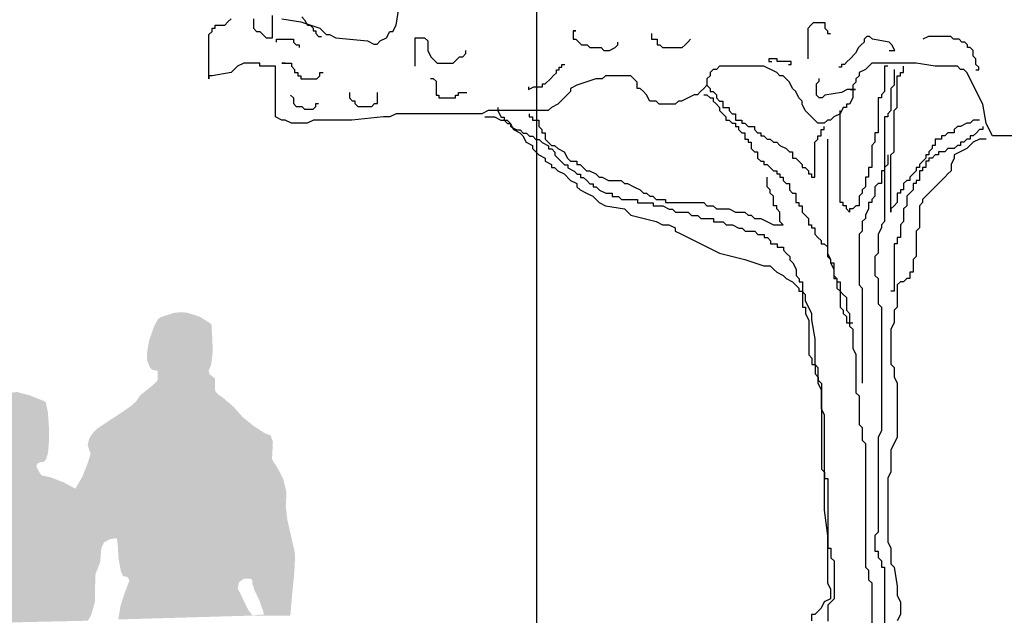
# Model space of a CAD drawing. Extents: x 1616800 to 1632437, y 2248456 to 2251974.
# Tile 330 of 399: x 1619123.38 to 1619126.16, y 2251207.85 to 2251209.54. Entities that reach past the tile are written whole.
import ezdxf

# ---------------------------------------------------------------- set-up
doc = ezdxf.new("R2010")
doc.units = 0
doc.header["$LTSCALE"] = 2
doc.header["$PDMODE"] = 3
doc.header["$PDSIZE"] = 0.2
doc.layers.get('0').update_dxf_attribs({"linetype": 'CONTINUOUS'})
doc.layers.get('Defpoints').update_dxf_attribs({"linetype": 'CONTINUOUS'})
doc.layers.add('0000-PAP-PROFIL EN TRAVERS DE PRINCIPE', color=7, linetype='CONTINUOUS')
doc.layers.add('00profil', color=7, linetype='CONTINUOUS')
doc.styles.add('Arial', font='ARIALN.TTF')
doc.styles.get("Standard").update_dxf_attribs({"font": 'arial.ttf'})
doc.dimstyles.get("Standard").update_dxf_attribs({"dimtxt": 0.18, "dimasz": 0.18, "dimexe": 0.18, "dimexo": 0.0625, "dimgap": 0.09, "dimtad": 0, "dimtih": 1, "dimtoh": 1, "dimdec": 4, "dimzin": 0, "dimdsep": 46, "dimtxsty": 'Standard', "dimcen": 0.09, "dimadec": 0, "dimazin": 0, "dimtfac": 1, "dimtdec": 4, "dimtofl": 0, "dimtmove": 0, "dimatfit": 3, "dimfxl": 1, "dimtolj": 1, "dimtzin": 0, "dimarcsym": 0})

# ---------------------------------------------------------------- blocks, each defined once
blk = doc.blocks.new('PERSO KOPLE')
at = {"color": 8, "linetype": 'Continuous'}
for points in [[(1615842.9468, 3194242.9656), (1615842.8279, 3194242.9593), (1615842.979, 3194242.9451)], [(1615842.8355, 3194242.9647), (1615842.8279, 3194242.9593), (1615842.9468, 3194242.9656)], [(1615842.8721, 3194242.9767), (1615842.8355, 3194242.9647), (1615842.9468, 3194242.9656)], [(1615842.8912, 3194242.9788), (1615842.8721, 3194242.9767), (1615842.9104, 3194242.9775)], [(1615842.9104, 3194242.9775), (1615842.8721, 3194242.9767), (1615842.9468, 3194242.9656)], [(1615842.8231, 3194242.9508), (1615842.8147, 3194242.9335), (1615842.979, 3194242.9451)], [(1615842.979, 3194242.9451), (1615842.8147, 3194242.9335), (1615842.9813, 3194242.9066)], [(1615842.8279, 3194242.9593), (1615842.8231, 3194242.9508), (1615842.979, 3194242.9451)], [(1615842.8147, 3194242.9335), (1615842.8023, 3194242.8972), (1615842.9813, 3194242.9066)], [(1615842.8023, 3194242.8972), (1615842.7963, 3194242.8593), (1615842.9827, 3194242.8682)], [(1615842.9813, 3194242.9066), (1615842.8023, 3194242.8972), (1615842.9827, 3194242.8682)], [(1615842.9827, 3194242.8682), (1615842.7963, 3194242.8593), (1615842.9783, 3194242.8301)], [(1615842.7963, 3194242.8593), (1615842.7976, 3194242.8401), (1615842.9783, 3194242.8301)], [(1615842.7976, 3194242.8401), (1615842.8052, 3194242.8227), (1615842.9783, 3194242.8301)], [(1615842.9783, 3194242.8301), (1615842.8052, 3194242.8227), (1615842.9708, 3194242.8124)], [(1615842.8052, 3194242.8227), (1615842.8121, 3194242.816), (1615842.9708, 3194242.8124)], [(1615842.8121, 3194242.816), (1615842.8225, 3194242.8139), (1615842.9708, 3194242.8124)], [(1615842.8225, 3194242.8139), (1615842.8267, 3194242.8126), (1615842.9708, 3194242.8124)], [(1615842.8267, 3194242.8126), (1615842.8269, 3194242.808), (1615842.9708, 3194242.8124)], [(1615842.9708, 3194242.8124), (1615842.8269, 3194242.808), (1615842.974, 3194242.8036)], [(1615842.8269, 3194242.808), (1615842.8271, 3194242.7983), (1615842.974, 3194242.8036)], [(1615842.974, 3194242.8036), (1615842.8271, 3194242.7983), (1615842.9812, 3194242.7973)], [(1615842.8271, 3194242.7983), (1615842.8273, 3194242.7887), (1615842.9812, 3194242.7973)], [(1615842.9812, 3194242.7973), (1615842.8273, 3194242.7887), (1615842.989, 3194242.7917)], [(1615842.8078, 3194242.7681), (1615842.7778, 3194242.7441), (1615842.9886, 3194242.7631)], [(1615842.9892, 3194242.7823), (1615842.8078, 3194242.7681), (1615842.9886, 3194242.7631)], [(1615842.8223, 3194242.7806), (1615842.8078, 3194242.7681), (1615842.9892, 3194242.7823)], [(1615842.8273, 3194242.7887), (1615842.8223, 3194242.7806), (1615842.9892, 3194242.7823)], [(1615842.989, 3194242.7917), (1615842.8273, 3194242.7887), (1615842.9892, 3194242.7823)], [(1615842.3571, 3194242.741), (1615842.3532, 3194242.7383), (1615842.5023, 3194242.7287)], [(1615842.3581, 3194242.7456), (1615842.3571, 3194242.741), (1615842.4667, 3194242.7429)], [(1615842.4667, 3194242.7429), (1615842.3571, 3194242.741), (1615842.5023, 3194242.7287)], [(1615842.4296, 3194242.753), (1615842.3581, 3194242.7456), (1615842.4667, 3194242.7429)], [(1615842.9972, 3194242.7468), (1615842.7672, 3194242.7281), (1615843.0126, 3194242.7359)], [(1615842.7778, 3194242.7441), (1615842.7672, 3194242.7281), (1615842.9972, 3194242.7468)], [(1615842.9886, 3194242.7631), (1615842.7778, 3194242.7441), (1615842.9908, 3194242.7538)], [(1615842.9908, 3194242.7538), (1615842.7778, 3194242.7441), (1615842.9972, 3194242.7468)], [(1615842.5124, 3194242.7147), (1615842.3366, 3194242.6763), (1615842.5164, 3194242.6959)], [(1615842.3381, 3194242.7146), (1615842.3366, 3194242.6763), (1615842.5124, 3194242.7147)], [(1615842.346, 3194242.7319), (1615842.3381, 3194242.7146), (1615842.5023, 3194242.7287)], [(1615842.5023, 3194242.7287), (1615842.3381, 3194242.7146), (1615842.5111, 3194242.724)], [(1615842.5111, 3194242.724), (1615842.3381, 3194242.7146), (1615842.5124, 3194242.7147)], [(1615842.3532, 3194242.7383), (1615842.346, 3194242.7319), (1615842.5023, 3194242.7287)], [(1615842.7535, 3194242.7147), (1615842.7218, 3194242.693), (1615843.0418, 3194242.7109)], [(1615842.7672, 3194242.7281), (1615842.7535, 3194242.7147), (1615843.0418, 3194242.7109)], [(1615843.0126, 3194242.7359), (1615842.7672, 3194242.7281), (1615843.0418, 3194242.7109)], [(1615842.5164, 3194242.6959), (1615842.3366, 3194242.6763), (1615842.5192, 3194242.6577)], [(1615842.7218, 3194242.693), (1615842.6576, 3194242.6507), (1615843.0672, 3194242.6822)], [(1615843.0418, 3194242.7109), (1615842.7218, 3194242.693), (1615843.0672, 3194242.6822)], [(1615842.3366, 3194242.6763), (1615842.343, 3194242.6385), (1615842.5192, 3194242.6577)], [(1615842.5192, 3194242.6577), (1615842.343, 3194242.6385), (1615842.5199, 3194242.6193)], [(1615843.0967, 3194242.6581), (1615842.6439, 3194242.6373), (1615843.1288, 3194242.637)], [(1615842.6576, 3194242.6507), (1615842.6439, 3194242.6373), (1615843.0967, 3194242.6581)], [(1615843.0672, 3194242.6822), (1615842.6576, 3194242.6507), (1615843.0967, 3194242.6581)], [(1615842.343, 3194242.6385), (1615842.3447, 3194242.6284), (1615842.5199, 3194242.6193)], [(1615842.3447, 3194242.6284), (1615842.3471, 3194242.6254), (1615842.5199, 3194242.6193)], [(1615843.1464, 3194242.6301), (1615842.6289, 3194242.6027), (1615843.1527, 3194242.6123)], [(1615842.6333, 3194242.6213), (1615842.6289, 3194242.6027), (1615843.1464, 3194242.6301)], [(1615842.6439, 3194242.6373), (1615842.6333, 3194242.6213), (1615843.1288, 3194242.637)], [(1615843.1288, 3194242.637), (1615842.6333, 3194242.6213), (1615843.1464, 3194242.6301)], [(1615842.3471, 3194242.6254), (1615842.3521, 3194242.6248), (1615842.5199, 3194242.6193)], [(1615842.3521, 3194242.6248), (1615842.3585, 3194242.618), (1615842.5199, 3194242.6193)], [(1615842.3585, 3194242.618), (1615842.3608, 3194242.6086), (1615842.5199, 3194242.6193)], [(1615842.5199, 3194242.6193), (1615842.3608, 3194242.6086), (1615842.5169, 3194242.581)], [(1615842.3608, 3194242.6086), (1615842.363, 3194242.5896), (1615842.5169, 3194242.581)], [(1615843.1527, 3194242.6123), (1615842.6289, 3194242.6027), (1615843.1509, 3194242.574)], [(1615842.6289, 3194242.6027), (1615842.6349, 3194242.5845), (1615843.1509, 3194242.574)], [(1615842.363, 3194242.5896), (1615842.3701, 3194242.5724), (1615842.5169, 3194242.581)], [(1615842.5169, 3194242.581), (1615842.3701, 3194242.5724), (1615842.5113, 3194242.5626)], [(1615843.1509, 3194242.574), (1615842.6278, 3194242.5482), (1615843.1501, 3194242.5644)], [(1615842.634, 3194242.5664), (1615842.6278, 3194242.5482), (1615843.1509, 3194242.574)], [(1615842.6364, 3194242.5757), (1615842.634, 3194242.5664), (1615843.1509, 3194242.574)], [(1615842.6349, 3194242.5845), (1615842.6374, 3194242.5805), (1615843.1509, 3194242.574)], [(1615842.6374, 3194242.5805), (1615842.6364, 3194242.5757), (1615843.1509, 3194242.574)], [(1615842.3701, 3194242.5724), (1615842.3446, 3194242.5437), (1615842.5113, 3194242.5626)], [(1615842.5113, 3194242.5626), (1615842.3446, 3194242.5437), (1615842.505, 3194242.5555)], [(1615842.505, 3194242.5555), (1615842.3446, 3194242.5437), (1615842.4955, 3194242.5545)], [(1615842.4955, 3194242.5545), (1615842.3446, 3194242.5437), (1615842.4866, 3194242.5509)], [(1615842.4866, 3194242.5509), (1615842.3446, 3194242.5437), (1615842.484, 3194242.5422)], [(1615843.154, 3194242.5559), (1615842.6134, 3194242.5126), (1615843.165, 3194242.5401)], [(1615842.6278, 3194242.5482), (1615842.6134, 3194242.5126), (1615843.154, 3194242.5559)], [(1615843.1501, 3194242.5644), (1615842.6278, 3194242.5482), (1615843.154, 3194242.5559)], [(1615842.4984, 3194242.5173), (1615842.2404, 3194242.5072), (1615842.5073, 3194242.5154)], [(1615842.2478, 3194242.5133), (1615842.2404, 3194242.5072), (1615842.4984, 3194242.5173)], [(1615842.2564, 3194242.517), (1615842.2478, 3194242.5133), (1615842.4984, 3194242.5173)], [(1615842.4929, 3194242.5253), (1615842.2564, 3194242.517), (1615842.4984, 3194242.5173)], [(1615842.2746, 3194242.5233), (1615842.2564, 3194242.517), (1615842.4929, 3194242.5253)], [(1615842.2926, 3194242.5279), (1615842.2746, 3194242.5233), (1615842.4929, 3194242.5253)], [(1615842.3118, 3194242.5282), (1615842.2926, 3194242.5279), (1615842.4929, 3194242.5253)], [(1615842.3214, 3194242.5284), (1615842.3118, 3194242.5282), (1615842.4929, 3194242.5253)], [(1615842.33, 3194242.5312), (1615842.3214, 3194242.5284), (1615842.4929, 3194242.5253)], [(1615842.3446, 3194242.5437), (1615842.33, 3194242.5312), (1615842.484, 3194242.5422)], [(1615842.484, 3194242.5422), (1615842.33, 3194242.5312), (1615842.4929, 3194242.5253)], [(1615843.165, 3194242.5401), (1615842.6134, 3194242.5126), (1615843.1823, 3194242.5059)], [(1615842.5618, 3194242.4971), (1615842.2229, 3194242.4734), (1615842.5944, 3194242.4794)], [(1615842.2295, 3194242.4914), (1615842.2229, 3194242.4734), (1615842.5618, 3194242.4971)], [(1615842.526, 3194242.5111), (1615842.2295, 3194242.4914), (1615842.5618, 3194242.4971)], [(1615842.2404, 3194242.5072), (1615842.2295, 3194242.4914), (1615842.526, 3194242.5111)], [(1615842.5073, 3194242.5154), (1615842.2404, 3194242.5072), (1615842.526, 3194242.5111)], [(1615842.6134, 3194242.5126), (1615842.5944, 3194242.4794), (1615843.1823, 3194242.5059)], [(1615843.1823, 3194242.5059), (1615842.5944, 3194242.4794), (1615843.1913, 3194242.4686)], [(1615842.5944, 3194242.4794), (1615842.2124, 3194242.3974), (1615843.1913, 3194242.4686)], [(1615842.2229, 3194242.4734), (1615842.2124, 3194242.3974), (1615842.5944, 3194242.4794)], [(1615843.1913, 3194242.4686), (1615842.2124, 3194242.3974), (1615843.1892, 3194242.4303)], [(1615843.1892, 3194242.4303), (1615842.2124, 3194242.3974), (1615843.1935, 3194242.3921)], [(1615842.2124, 3194242.3974), (1615842.2062, 3194242.3208), (1615842.7112, 3194242.3396)], [(1615842.2124, 3194242.3974), (1615842.7112, 3194242.3396), (1615843.1935, 3194242.3921)], [(1615843.1935, 3194242.3921), (1615842.7112, 3194242.3396), (1615843.2106, 3194242.3172)], [(1615842.675, 3194242.3276), (1615842.2057, 3194242.2823), (1615842.6674, 3194242.3102)], [(1615842.2062, 3194242.3208), (1615842.2057, 3194242.2823), (1615842.675, 3194242.3276)], [(1615842.7112, 3194242.3396), (1615842.2062, 3194242.3208), (1615842.6917, 3194242.3367)], [(1615842.6917, 3194242.3367), (1615842.2062, 3194242.3208), (1615842.675, 3194242.3276)], [(1615842.7112, 3194242.3396), (1615842.7141, 3194242.3213), (1615843.2106, 3194242.3172)], [(1615842.6674, 3194242.3102), (1615842.2057, 3194242.2823), (1615842.6644, 3194242.2719)], [(1615842.7141, 3194242.3213), (1615842.7161, 3194242.2829), (1615843.2106, 3194242.3172)], [(1615843.2106, 3194242.3172), (1615842.7161, 3194242.2829), (1615843.2148, 3194242.2984)], [(1615843.2148, 3194242.2984), (1615842.7161, 3194242.2829), (1615843.2152, 3194242.2792)], [(1615842.2057, 3194242.2823), (1615842.2062, 3194242.2631), (1615842.6644, 3194242.2719)], [(1615842.6644, 3194242.2719), (1615842.2062, 3194242.2631), (1615842.6506, 3194242.2364)], [(1615842.7161, 3194242.2829), (1615842.723, 3194242.2452), (1615843.2152, 3194242.2792)], [(1615843.2152, 3194242.2792), (1615842.723, 3194242.2452), (1615843.2132, 3194242.2409)], [(1615842.2022, 3194242.2445), (1615842.1883, 3194242.2087), (1615842.6506, 3194242.2364)], [(1615842.2062, 3194242.2631), (1615842.2022, 3194242.2445), (1615842.6506, 3194242.2364)], [(1615842.723, 3194242.2452), (1615842.7269, 3194242.2362), (1615843.2132, 3194242.2409)], [(1615842.7269, 3194242.2362), (1615842.7294, 3194242.2321), (1615843.2132, 3194242.2409)], [(1615843.2132, 3194242.2409), (1615842.7294, 3194242.2321), (1615843.0709, 3194242.2254)], [(1615843.2132, 3194242.2409), (1615843.0709, 3194242.2254), (1615843.0885, 3194242.2248)], [(1615843.2132, 3194242.2409), (1615843.0885, 3194242.2248), (1615843.0929, 3194242.2233)], [(1615843.2132, 3194242.2409), (1615843.0929, 3194242.2233), (1615843.2057, 3194242.1643)], [(1615842.6506, 3194242.2364), (1615842.1883, 3194242.2087), (1615842.6495, 3194242.1596)], [(1615842.7294, 3194242.2321), (1615842.7341, 3194242.2318), (1615843.0709, 3194242.2254)], [(1615843.0709, 3194242.2254), (1615842.7334, 3194242.1842), (1615843.0569, 3194242.2151)], [(1615842.747, 3194242.22), (1615842.7334, 3194242.1842), (1615843.0709, 3194242.2254)], [(1615843.0569, 3194242.2151), (1615842.7334, 3194242.1842), (1615843.0532, 3194242.198)], [(1615842.7341, 3194242.2318), (1615842.743, 3194242.2284), (1615843.0709, 3194242.2254)], [(1615842.743, 3194242.2284), (1615842.747, 3194242.22), (1615843.0709, 3194242.2254)], [(1615843.0929, 3194242.2233), (1615843.0942, 3194242.2196), (1615843.2057, 3194242.1643)], [(1615843.0942, 3194242.2196), (1615843.095, 3194242.2105), (1615843.2057, 3194242.1643)], [(1615842.1883, 3194242.2087), (1615842.1845, 3194242.1704), (1615842.6495, 3194242.1596)], [(1615842.7334, 3194242.1842), (1615842.7217, 3194242.1476), (1615843.0611, 3194242.1824)], [(1615843.0532, 3194242.198), (1615842.7334, 3194242.1842), (1615843.0611, 3194242.1824)], [(1615843.095, 3194242.2105), (1615843.1003, 3194242.1936), (1615843.2057, 3194242.1643)], [(1615843.1003, 3194242.1936), (1615843.1154, 3194242.1614), (1615843.2057, 3194242.1643)], [(1615842.1845, 3194242.1704), (1615842.1662, 3194242.0958), (1615842.6495, 3194242.1596)], [(1615842.6495, 3194242.1596), (1615842.1662, 3194242.0958), (1615842.6392, 3194242.1227)], [(1615843.0611, 3194242.1824), (1615842.7217, 3194242.1476), (1615843.0763, 3194242.1504)], [(1615843.2057, 3194242.1643), (1615843.1154, 3194242.1614), (1615843.2025, 3194242.1255)], [(1615843.1154, 3194242.1614), (1615843.127, 3194242.1273), (1615843.2025, 3194242.1255)], [(1615843.0763, 3194242.1504), (1615842.7155, 3194242.1097), (1615843.0844, 3194242.1346)], [(1615842.7217, 3194242.1476), (1615842.7155, 3194242.1097), (1615843.0763, 3194242.1504)], [(1615843.0844, 3194242.1346), (1615842.7155, 3194242.1097), (1615843.0953, 3194242.1207)], [(1615843.127, 3194242.1273), (1615843.1263, 3194242.1237), (1615843.2025, 3194242.1255)], [(1615842.6392, 3194242.1227), (1615842.1662, 3194242.0958), (1615842.6293, 3194242.1062)], [(1615843.1129, 3194242.1233), (1615843.0953, 3194242.1207), (1615843.2014, 3194242.12)], [(1615843.1263, 3194242.1237), (1615843.1129, 3194242.1233), (1615843.2014, 3194242.12)], [(1615843.1218, 3194242.1237), (1615843.1129, 3194242.1233), (1615843.1263, 3194242.1237)], [(1615843.2025, 3194242.1255), (1615843.1263, 3194242.1237), (1615843.2014, 3194242.12)]]:
    blk.add_solid(points, dxfattribs=at)
blk = doc.blocks.new('BEAUTIFUL TREE')
at = {"layer": '00profil', "color": 8}
for points in [[(-1.3467, 3.4282), (-1.2788, 3.4169), (-1.2109, 3.3942), (-1.1996, 3.3829), (-1.1883, 3.3716), (-1.177, 3.3716), (-1.1543, 3.3603), (-1.0412, 3.349), (-1.0185, 3.3377), (-1.0072, 3.3377), (-0.9959, 3.349), (-0.9733, 3.3603), (-0.962, 3.3829), (-0.9507, 3.3829), (-0.9393, 3.4056), (-0.928, 3.4734)], [(1.2897, 3.0097), (1.1879, 3.0097), (1.1766, 3.0323), (1.1653, 3.0549), (1.154, 3.1228), (1.1426, 3.1454), (1.1313, 3.168), (1.12, 3.1907), (1.1087, 3.2133), (1.0974, 3.2359), (1.0861, 3.2472), (1.0748, 3.2472), (1.0634, 3.2585), (0.9842, 3.2585), (0.9163, 3.2698), (0.7579, 3.2698), (0.7353, 3.2472), (0.7127, 3.2359), (0.7127, 3.2246), (0.7014, 3.2133), (0.7014, 3.202), (0.69, 3.1907), (0.69, 3.1454), (0.6787, 3.1228), (0.6674, 3.1228), (0.6674, 3.1115), (0.6561, 3.1115), (0.6448, 3.0889), (0.6222, 3.0776), (0.6108, 3.0662), (0.5995, 3.0662), (0.5882, 3.0549), (0.5656, 3.0549), (0.5543, 3.0662), (0.5429, 3.0776), (0.5203, 3.1002), (0.509, 3.1228), (0.509, 3.1341), (0.4977, 3.1454), (0.4864, 3.168), (0.4751, 3.1793), (0.4637, 3.202), (0.4524, 3.2133), (0.4411, 3.2246), (0.4298, 3.2246), (0.4185, 3.2359), (0.3732, 3.2585), (0.2148, 3.2585), (0.2035, 3.2472), (0.1922, 3.2472), (0.1809, 3.2359), (0.1809, 3.2246), (0.1695, 3.2133), (0.1695, 3.1907), (0.1582, 3.1793), (0.1469, 3.168), (0.1356, 3.1567), (0.1243, 3.1567), (0.079, 3.1341), (0.0677, 3.1341), (0.0564, 3.1228), (-0.0002, 3.1228), (-0.0115, 3.1341), (-0.0341, 3.1341), (-0.0454, 3.1567), (-0.0568, 3.168), (-0.0681, 3.1793), (-0.0794, 3.1793), (-0.0794, 3.202), (-0.0907, 3.2133), (-0.102, 3.2246), (-0.1925, 3.2246), (-0.2039, 3.2133), (-0.2265, 3.2133), (-0.2944, 3.1907), (-0.317, 3.1793), (-0.317, 3.168), (-0.3396, 3.1454), (-0.351, 3.1341), (-0.3623, 3.1228), (-0.3849, 3.1115), (-0.3962, 3.1002), (-0.6112, 3.1002), (-0.6338, 3.0889), (-0.9393, 3.0889), (-0.962, 3.0776), (-0.9846, 3.0776), (-1.0977, 3.0662), (-1.2335, 3.0662), (-1.2562, 3.0549), (-1.3127, 3.0549), (-1.3354, 3.0662), (-1.3467, 3.0662), (-1.3693, 3.0776), (-1.3693, 3.2585), (-1.4259, 3.2585), (-1.4259, 3.2698), (-1.4825, 3.2698), (-1.5051, 3.2585), (-1.5277, 3.2359), (-1.5956, 3.2246), (-1.6069, 3.2246), (-1.6069, 3.2133), (-1.6069, 3.3716), (-1.5956, 3.3829), (-1.5956, 3.3942), (-1.5843, 3.3942), (-1.5843, 3.4056), (-1.5504, 3.4056), (-1.539, 3.4169), (-1.5277, 3.4282)], [(-1.4485, 3.4282), (-1.4485, 3.3942), (-1.4372, 3.3829), (-1.4259, 3.3829), (-1.4146, 3.3716), (-1.4033, 3.3603), (-1.3806, 3.3603), (-1.3806, 3.4395)], [(-1.2757, 3.4346), (-1.2657, 3.4246), (-1.2557, 3.4047), (-1.2457, 3.4047), (-1.2357, 3.3947), (-1.2357, 3.3847), (-1.2258, 3.3847), (-1.2258, 3.3747), (-1.2158, 3.3648), (-1.2058, 3.3648)], [(0.5305, 3.285), (0.5305, 3.3947), (0.5404, 3.4047), (0.5504, 3.4146), (0.5903, 3.4146), (0.5903, 3.3947), (0.6003, 3.3847), (0.6003, 3.3747), (0.6103, 3.3747)], [(-0.3077, 3.3847), (-0.2978, 3.3847), (-0.3077, 3.3847), (-0.3077, 3.3548), (-0.2978, 3.3548), (-0.2878, 3.3448), (-0.2778, 3.3348), (-0.2578, 3.3348), (-0.2479, 3.3249), (-0.208, 3.3249), (-0.198, 3.3149), (-0.178, 3.3149), (-0.1581, 3.3249), (-0.1481, 3.3348), (-0.1481, 3.3448)], [(-0.0283, 3.3747), (-0.0283, 3.3548), (-0.0084, 3.3548), (-0.0084, 3.3348), (0.0016, 3.3348), (0.0116, 3.3249), (0.0814, 3.3249), (0.0914, 3.3348), (0.1014, 3.3448), (0.1114, 3.3548)], [(-1.3655, 3.3448), (-1.3655, 3.3548), (-1.3056, 3.3548), (-1.3056, 3.3448), (-1.2956, 3.3348), (-1.2856, 3.3348), (-1.2856, 3.3249)], [(-0.8714, 3.2585), (-0.8714, 3.3603), (-0.8375, 3.3603), (-0.8262, 3.349), (-0.8262, 3.3151), (-0.8149, 3.2925), (-0.7922, 3.2698), (-0.7357, 3.2698), (-0.7243, 3.2811), (-0.713, 3.2925), (-0.7017, 3.2925), (-0.6904, 3.3038), (-0.6904, 3.3151)], [(0.8198, 3.3149), (0.8398, 3.3149), (0.8298, 3.3348), (0.8198, 3.3448), (0.76, 3.3548), (0.75, 3.3648), (0.74, 3.3648), (0.73, 3.3548), (0.73, 3.3448), (0.7201, 3.3348), (0.7101, 3.3249), (0.7001, 3.3049), (0.6801, 3.285), (0.6702, 3.275), (0.6602, 3.265), (0.6502, 3.265), (0.6502, 3.2551), (0.6402, 3.2551)], [(1.1292, 3.2451), (1.1392, 3.2451), (1.1392, 3.2551), (1.1292, 3.265), (1.1292, 3.285), (1.1192, 3.295), (1.1192, 3.3149), (1.1092, 3.3249), (1.0992, 3.3249), (1.0992, 3.3348), (1.0893, 3.3448), (1.0793, 3.3448), (1.0693, 3.3548), (1.0493, 3.3548), (1.0394, 3.3648), (0.9595, 3.3648), (0.9396, 3.3548)], [(-1.3467, 3.2698), (-1.3354, 3.2698), (-1.3467, 3.2698), (-1.3127, 3.2698), (-1.3127, 3.2585), (-1.3014, 3.2472), (-1.3014, 3.2359), (-1.2901, 3.2359), (-1.2901, 3.2246), (-1.2788, 3.2246), (-1.2788, 3.2133), (-1.2222, 3.2133), (-1.2109, 3.2246), (-1.2109, 3.2359), (-1.1996, 3.2359)], [(0.4606, 3.265), (0.4706, 3.265), (0.4706, 3.275), (0.4207, 3.275), (0.4207, 3.285), (0.3908, 3.285), (0.3908, 3.275), (0.4007, 3.275)], [(-0.4674, 3.1852), (-0.4674, 3.1753), (-0.4474, 3.1852), (-0.4175, 3.1852), (-0.4175, 3.1952), (-0.4075, 3.1952), (-0.3876, 3.2152), (-0.3776, 3.2251), (-0.3676, 3.2351), (-0.3676, 3.2451), (-0.3576, 3.2451), (-0.3576, 3.2551), (-0.3477, 3.2551), (-0.3477, 3.265), (-0.3377, 3.265)], [(0.8371, 3.2472), (0.8371, 3.1907), (0.8258, 3.1793), (0.8258, 3.1002), (0.8145, 3.0889), (0.8145, 3.0776), (0.8032, 3.0776), (0.8032, 2.7043), (0.7919, 2.693), (0.7919, 2.6817), (0.7806, 2.6591), (0.7806, 2.5912), (0.7692, 2.5799), (0.7692, 2.512), (0.7806, 2.5007), (0.7806, 2.4102), (0.7919, 2.3989), (0.7919, 1.9578), (0.7806, 1.9352), (0.7806, 1.5959), (0.7692, 1.5845), (0.7692, 1.528), (0.7806, 1.528), (0.7806, 1.5054), (0.7919, 1.4941), (0.7919, 1.4714), (0.8032, 1.4714), (0.8032, 1.2339)], [(0.8145, 3.2585), (0.8032, 3.2585), (0.8032, 3.168), (0.7919, 3.1567), (0.7919, 3.1454), (0.7806, 3.1454), (0.7806, 3.021), (0.7692, 3.021), (0.7692, 2.9871), (0.7579, 2.9758), (0.7579, 2.8966), (0.7466, 2.8966), (0.7466, 2.8626), (0.7353, 2.8626), (0.7353, 2.8287), (0.724, 2.8174), (0.724, 2.8061), (0.7127, 2.7948), (0.7127, 2.7609), (0.7014, 2.7609), (0.69, 2.7495), (0.6787, 2.7495), (0.6787, 2.7382), (0.6674, 2.7495), (0.6674, 2.7609), (0.6561, 2.7609), (0.6561, 2.7722), (0.6448, 2.7722), (0.6448, 3.1002)], [(1.1426, 3.0662), (1.12, 3.0662), (1.1087, 3.0549), (1.0974, 3.0549), (1.0748, 3.0436), (1.0634, 3.0436), (1.0521, 3.0323), (1.0521, 3.021), (1.0295, 3.021), (1.0182, 3.0097), (1.0069, 3.0097), (1.0069, 2.9984), (0.9842, 2.9984), (0.9842, 2.9758), (0.9729, 2.9758), (0.9729, 2.9644), (0.9616, 2.9531), (0.9616, 2.9418), (0.9503, 2.9418), (0.9503, 2.9305), (0.9277, 2.9079), (0.9277, 2.8966), (0.9163, 2.8966), (0.9163, 2.8853), (0.905, 2.874), (0.8937, 2.8626), (0.8937, 2.8513), (0.8824, 2.8513), (0.8711, 2.84), (0.8711, 2.8174), (0.8598, 2.8174), (0.8598, 2.8061), (0.8485, 2.8061), (0.8485, 2.7722), (0.8371, 2.7609), (0.8258, 2.7495), (0.8258, 2.7382), (0.8258, 2.9418), (0.8371, 2.9531), (0.8371, 3.1002), (0.8485, 3.1115), (0.8485, 3.2246), (0.8598, 3.2246), (0.8598, 3.2359), (0.8711, 3.2359), (0.8711, 3.2585)], [(-0.8166, 3.2152), (-0.8067, 3.2152), (-0.7967, 3.2052), (-0.7967, 3.1553), (-0.7867, 3.1553), (-0.7867, 3.1453), (-0.7268, 3.1453), (-0.7268, 3.1553), (-0.7169, 3.1553), (-0.7169, 3.1653), (-0.6869, 3.1653)], [(0.6801, 3.1753), (0.7001, 3.1753), (0.6702, 3.1753), (0.6502, 3.1653), (0.5903, 3.1553), (0.5804, 3.1453), (0.5704, 3.1453), (0.5604, 3.1553), (0.5604, 3.1952), (0.5704, 3.2052), (0.5704, 3.2152)], [(-1.106, 3.1653), (-1.106, 3.1453), (-1.096, 3.1354), (-1.0861, 3.1354), (-1.0861, 3.1254), (-1.0761, 3.1154), (-1.0262, 3.1154), (-1.0162, 3.1254), (-1.0062, 3.1254), (-1.0062, 3.1653)], [(0.1695, 3.1907), (0.1809, 3.1793), (0.1809, 3.168), (0.1922, 3.168), (0.2035, 3.1567), (0.2035, 3.1454), (0.2148, 3.1341), (0.2261, 3.1341), (0.2261, 3.1115), (0.2488, 3.1115), (0.2488, 3.1002), (0.2601, 3.0889), (0.2714, 3.0889), (0.2714, 3.0662), (0.294, 3.0662), (0.294, 3.0549), (0.3053, 3.0549), (0.3166, 3.0436), (0.3393, 3.0436), (0.3393, 3.0323), (0.3506, 3.021), (0.3619, 3.021), (0.3619, 3.0097), (0.3732, 3.0097), (0.3845, 2.9984), (0.3958, 2.9984), (0.4072, 2.9871), (0.4185, 2.9871), (0.4298, 2.9758), (0.4524, 2.9644), (0.4637, 2.9531), (0.4751, 2.9531), (0.4751, 2.9305), (0.4864, 2.9305), (0.4977, 2.9192), (0.509, 2.9079), (0.509, 2.8966), (0.5203, 2.8966), (0.5316, 2.8853), (0.5316, 2.874), (0.5429, 2.874), (0.5429, 2.8626), (0.5543, 2.8626), (0.5543, 2.9871), (0.5656, 2.9984), (0.5656, 3.0097), (0.5769, 3.0097), (0.5769, 3.0323), (0.5882, 3.0323), (0.5882, 3.0436)], [(-1.3156, 3.1553), (-1.3056, 3.1453), (-1.3056, 3.1254), (-1.2956, 3.1154), (-1.2757, 3.1154), (-1.2657, 3.1054), (-1.2357, 3.1054), (-1.2258, 3.1154), (-1.2258, 3.1254), (-1.2158, 3.1254)], [(0.1582, 3.1567), (0.1695, 3.1567), (0.1809, 3.1454), (0.1922, 3.1454), (0.1922, 3.1341), (0.2035, 3.1228), (0.2148, 3.1115), (0.2148, 3.1002), (0.2261, 3.0889), (0.2374, 3.0776), (0.2374, 3.0662), (0.2488, 3.0662), (0.2601, 3.0549), (0.2714, 3.0549), (0.2714, 3.0436), (0.2827, 3.0436), (0.2827, 3.0323), (0.294, 3.021), (0.3053, 3.021), (0.3053, 2.9984), (0.3166, 2.9984), (0.3166, 2.9871), (0.328, 2.9871), (0.328, 2.9644), (0.3393, 2.9531), (0.3506, 2.9531), (0.3506, 2.9305), (0.3619, 2.9192), (0.3732, 2.9192), (0.3732, 2.9079), (0.3845, 2.9079), (0.3958, 2.8966), (0.4072, 2.8853), (0.4185, 2.8853), (0.4185, 2.874), (0.4298, 2.874), (0.4298, 2.8626), (0.4411, 2.8626), (0.4411, 2.8513), (0.4524, 2.84), (0.4637, 2.84), (0.4637, 2.8174), (0.4751, 2.8061), (0.4864, 2.8061), (0.4864, 2.7722), (0.4977, 2.7722), (0.4977, 2.7609), (0.509, 2.7609), (0.509, 2.7382), (0.5203, 2.7269), (0.5316, 2.7156), (0.5316, 2.693), (0.5429, 2.693), (0.5429, 2.6817), (0.5543, 2.6817), (0.5543, 2.6591), (0.5656, 2.6477), (0.5769, 2.6364), (0.5769, 2.6251), (0.5882, 2.6251), (0.5995, 2.6138), (0.5995, 2.5799), (0.6108, 2.5686), (0.6108, 2.5573), (0.6222, 2.5573), (0.6222, 2.512), (0.6335, 2.5007), (0.6335, 2.4668), (0.6448, 2.4555), (0.6448, 2.3989), (0.6561, 2.3876), (0.6561, 2.3763), (0.6674, 2.365), (0.6674, 2.3424), (0.6787, 2.3424), (0.6787, 2.331), (0.69, 2.3197), (0.69, 2.2519), (0.7014, 2.2293), (0.7014, 2.0935), (0.7127, 2.0822), (0.7127, 1.9804), (0.724, 1.9691), (0.724, 1.9239), (0.7353, 1.9126), (0.7353, 1.4714), (0.7466, 1.4601), (0.7466, 1.4262), (0.7579, 1.4149), (0.7579, 1.1661)], [(-0.5761, 3.1107), (-0.5761, 3.0994), (-0.5648, 3.0768), (-0.5535, 3.0768), (-0.5535, 3.0655), (-0.5422, 3.0542), (-0.5309, 3.0542), (-0.5309, 3.0429), (-0.5082, 3.0316), (-0.4969, 3.0316), (-0.4856, 3.0202), (-0.4743, 3.0202), (-0.463, 3.0089), (-0.4517, 3.0089), (-0.4403, 2.9976), (-0.429, 2.9976), (-0.4177, 2.9863), (-0.3951, 2.975), (-0.3951, 2.9637), (-0.3838, 2.9637), (-0.3725, 2.9524), (-0.3725, 2.9411), (-0.3611, 2.9298), (-0.3498, 2.9184), (-0.3385, 2.9071), (-0.3272, 2.9071), (-0.3272, 2.8958), (-0.3046, 2.8845), (-0.2932, 2.8732), (-0.2819, 2.8732), (-0.2819, 2.8619), (-0.2706, 2.8619), (-0.2593, 2.8506), (-0.248, 2.8393), (-0.2367, 2.8393), (-0.2367, 2.828), (-0.2254, 2.828), (-0.214, 2.8167), (-0.1914, 2.8053), (-0.1688, 2.8053), (-0.1688, 2.794), (-0.1461, 2.794), (-0.1348, 2.7827), (-0.0783, 2.7827), (-0.0783, 2.7714), (-0.0217, 2.7714), (-0.0217, 2.7601), (0.0123, 2.7601), (0.0349, 2.7488), (0.0462, 2.7488), (0.0575, 2.7375), (0.1028, 2.7375), (0.1141, 2.7262), (0.1367, 2.7262), (0.148, 2.7149), (0.1933, 2.7149), (0.1933, 2.7035), (0.2273, 2.7035), (0.2386, 2.6922), (0.2612, 2.6922), (0.2838, 2.6809), (0.2951, 2.6809), (0.3065, 2.6696), (0.3404, 2.6696), (0.3517, 2.6583), (0.3743, 2.6583), (0.3743, 2.647), (0.3857, 2.647), (0.397, 2.6357), (0.397, 2.6244), (0.4196, 2.6244), (0.4196, 2.6131), (0.4422, 2.6131), (0.4422, 2.6018), (0.4536, 2.5904), (0.4649, 2.5791), (0.4649, 2.5678), (0.4762, 2.5565), (0.4875, 2.5339), (0.4875, 2.5113), (0.4988, 2.5), (0.4988, 2.4886), (0.5101, 2.4886), (0.5101, 2.3982), (0.5214, 2.3982), (0.5214, 2.3755), (0.5328, 2.3529), (0.5328, 2.2285), (0.5441, 2.2172), (0.5441, 2.1946), (0.5554, 2.1946), (0.5554, 2.1606), (0.5667, 2.1493), (0.5667, 2.138), (0.578, 2.1267), (0.578, 1.8213), (0.5893, 1.81), (0.5893, 1.7874), (0.6007, 1.7874), (0.6007, 1.5386), (0.612, 1.5386), (0.612, 1.5046), (0.6233, 1.4933), (0.6233, 1.3576), (0.6007, 1.335), (0.6007, 1.2784)], [(-0.6225, 3.0776), (-0.5886, 3.0776), (-0.5659, 3.0662), (-0.5433, 3.0662), (-0.532, 3.0549), (-0.5207, 3.0323), (-0.498, 3.021), (-0.4867, 3.0097), (-0.4754, 2.9871), (-0.4528, 2.9758), (-0.4528, 2.9644), (-0.4302, 2.9418), (-0.4075, 2.9305), (-0.4075, 2.9192), (-0.3849, 2.9079), (-0.3849, 2.8966), (-0.3736, 2.8966), (-0.3623, 2.8853), (-0.3396, 2.874), (-0.317, 2.8513), (-0.2944, 2.84), (-0.2944, 2.8287), (-0.2831, 2.8174), (-0.2604, 2.8061), (-0.2378, 2.7948), (-0.2152, 2.7722), (-0.1925, 2.7609), (-0.1246, 2.7495), (-0.102, 2.7269), (-0.0115, 2.7043), (0.0111, 2.693), (0.0338, 2.693), (0.0564, 2.6817), (0.0564, 2.6704), (0.079, 2.6591), (0.2148, 2.5912), (0.3053, 2.5686), (0.3732, 2.546), (0.3958, 2.546), (0.4072, 2.5346), (0.4185, 2.5233), (0.4411, 2.512), (0.4524, 2.5007), (0.4751, 2.4894), (0.4977, 2.4668), (0.4977, 2.4555), (0.509, 2.4555), (0.5203, 2.4442), (0.5203, 2.4215), (0.5316, 2.3989), (0.5429, 2.3763), (0.5429, 2.3537), (0.5543, 2.2858), (0.5543, 2.1953), (0.5656, 2.184), (0.5656, 2.1275), (0.5769, 2.1048), (0.5769, 2.037), (0.5882, 2.0144), (0.5882, 1.675), (0.5995, 1.5845), (0.5995, 1.4149), (0.6108, 1.3923), (0.6108, 1.3583), (0.5882, 1.347), (0.5769, 1.3244), (0.5543, 1.3018), (0.5429, 1.3018), (0.5429, 1.2792)], [(-0.4641, 3.0889), (-0.4641, 3.0776), (-0.4528, 3.0776), (-0.4528, 3.0662), (-0.4302, 3.0662), (-0.4302, 3.0436), (-0.4188, 3.0323), (-0.4188, 3.021), (-0.4075, 3.021), (-0.4075, 2.9984), (-0.3962, 2.9871), (-0.3849, 2.9758), (-0.3736, 2.9758), (-0.3623, 2.9644), (-0.3396, 2.9531), (-0.3283, 2.9305), (-0.317, 2.9192), (-0.2944, 2.9192), (-0.2944, 2.9079), (-0.2831, 2.9079), (-0.2604, 2.8853), (-0.2491, 2.8853), (-0.2265, 2.874), (-0.2152, 2.8626), (-0.2039, 2.8626), (-0.1812, 2.8513), (-0.136, 2.8513), (-0.1246, 2.84), (-0.1133, 2.84), (-0.0907, 2.8287), (-0.0681, 2.8174), (-0.0568, 2.8061), (-0.0454, 2.8061), (-0.0341, 2.7948), (-0.0228, 2.7948), (-0.0115, 2.7835), (0.0224, 2.7835), (0.0224, 2.7722), (0.1582, 2.7722), (0.1695, 2.7609), (0.1922, 2.7609), (0.2035, 2.7495), (0.2488, 2.7495), (0.2714, 2.7382), (0.3053, 2.7382), (0.3166, 2.7269), (0.328, 2.7269), (0.3393, 2.7156), (0.3619, 2.7156), (0.4072, 2.693), (0.4411, 2.693), (0.4298, 2.7043), (0.4298, 2.7382), (0.4185, 2.7495), (0.4185, 2.7609), (0.4072, 2.7609), (0.4072, 2.7948), (0.3958, 2.8061), (0.3958, 2.8174), (0.3845, 2.8287), (0.3845, 2.8626)], [(1.154, 3.0436), (1.154, 3.0323), (1.1426, 3.0323), (1.1313, 3.021), (1.12, 3.0097), (1.1087, 3.0097), (1.1087, 2.9984), (1.0974, 2.9984), (1.0861, 2.9871), (1.0748, 2.9871), (1.0748, 2.9758), (1.0634, 2.9758), (1.0521, 2.9644), (1.0295, 2.9644), (1.0182, 2.9531), (0.9956, 2.9531), (0.9956, 2.9418), (0.9842, 2.9418), (0.9729, 2.9305), (0.9616, 2.9305), (0.9616, 2.9192), (0.9503, 2.9192), (0.9503, 2.8966), (0.939, 2.8966), (0.939, 2.8853), (0.9277, 2.8853), (0.9277, 2.8513), (0.9163, 2.8513), (0.9163, 2.84), (0.905, 2.84), (0.905, 2.8174), (0.8937, 2.8061), (0.8824, 2.7948), (0.8824, 2.7609), (0.8711, 2.7495), (0.8711, 2.7043), (0.8598, 2.693), (0.8598, 2.6477), (0.8485, 2.6477), (0.8485, 2.6251), (0.8371, 2.6251), (0.8371, 2.4555), (0.8258, 2.4555)], [(0.5995, 2.9984), (0.5995, 2.5912), (0.6108, 2.5686), (0.6108, 2.5573), (0.6222, 2.5346), (0.6222, 2.5007), (0.6335, 2.5007), (0.6335, 2.4894), (0.6448, 2.4894), (0.6448, 2.4555), (0.6561, 2.4442), (0.6674, 2.4328), (0.6674, 2.3876), (0.6787, 2.3763), (0.6787, 2.3424), (0.69, 2.3424)], [(1.1653, 2.9984), (1.1426, 2.9984), (1.12, 2.9871), (1.0974, 2.9644), (1.0521, 2.9418), (1.0521, 2.9305), (1.0408, 2.9079), (1.0408, 2.8853), (1.0295, 2.874), (1.0182, 2.8626), (0.9956, 2.84), (0.9842, 2.8287), (0.9729, 2.8174), (0.9616, 2.8061), (0.9503, 2.7948), (0.939, 2.7835), (0.939, 2.7722), (0.9277, 2.7609), (0.9277, 2.6817), (0.9163, 2.6704), (0.9163, 2.5799), (0.905, 2.5686), (0.905, 2.5233), (0.8937, 2.5233), (0.8937, 2.5007), (0.8824, 2.5007), (0.8711, 2.4894), (0.8598, 2.4894), (0.8485, 2.4781), (0.8485, 2.3989), (0.8371, 2.3876), (0.8371, 2.3424), (0.8258, 2.3197), (0.8258, 2.1953), (0.8371, 2.184), (0.8371, 2.1501), (0.8485, 2.1275), (0.8485, 1.9352), (0.8371, 1.9126), (0.8258, 1.8899), (0.8258, 1.8108), (0.8145, 1.7881), (0.8145, 1.5619), (0.8258, 1.5393), (0.8258, 1.4828), (0.8371, 1.4714), (0.8485, 1.4036), (0.8485, 1.3696), (0.8598, 1.347), (0.8598, 1.3018), (0.8485, 1.2792)], [(0.8145, 2.9418), (0.8145, 2.9079), (0.8032, 2.8966), (0.8032, 2.8853), (0.7919, 2.8853), (0.7919, 2.84), (0.7806, 2.84), (0.7692, 2.8287), (0.7692, 2.7948), (0.7579, 2.7835), (0.7579, 2.7722), (0.7466, 2.7722), (0.7466, 2.7495), (0.7353, 2.7269), (0.7353, 2.7156), (0.724, 2.7043), (0.724, 2.6704), (0.7127, 2.6591), (0.7127, 2.4781), (0.724, 2.4668), (0.724, 2.1275)]]:
    blk.add_lwpolyline(points, dxfattribs=at)
blk = doc.blocks.new('*D189')
at = {"layer": '0000-PAP-PROFIL EN TRAVERS DE PRINCIPE', "color": 0, "lineweight": -2, "ltscale": 0.6, "transparency": 16777216}
for p, q in [((1619124.8428, 2251206.9028), (1619124.8428, 2251212.7311)), ((1619127.8428, 2251211.4899), (1619127.8428, 2251212.7311))]:
    blk.add_line(p, q, dxfattribs=at)
at = {"layer": '0000-PAP-PROFIL EN TRAVERS DE PRINCIPE', "color": 0, "linetype": 'Continuous', "lineweight": -2, "ltscale": 0.6, "transparency": 16777216}
for p, q in [((1619124.8428, 2251212.7311), (1619125.1632, 2251212.7311)), ((1619127.8428, 2251212.7311), (1619127.5224, 2251212.7311))]:
    blk.add_line(p, q, dxfattribs=at)
at = {"layer": 'Defpoints', "color": 0, "ltscale": 0.6, "transparency": 16777216}
for p in [(1619127.8428, 2251212.7311), (1619127.8428, 2251211.4899), (1619124.8428, 2251206.9028)]:
    blk.add_point(p, dxfattribs=at)
at = {"layer": '0000-PAP-PROFIL EN TRAVERS DE PRINCIPE', "color": 0, "ltscale": 0.6, "transparency": 16777216, "insert": (1619126.3428, 2251212.7311), "char_height": 0.32, "attachment_point": 5, "style": 'Arial'}
blk.add_mtext('\\A1;EV Profil Noue', dxfattribs=at)
blk = doc.blocks.new('_None')
blk = doc.blocks.new('*D190')
at = {"layer": '0000-PAP-PROFIL EN TRAVERS DE PRINCIPE', "color": 0, "lineweight": -2, "ltscale": 0.6, "transparency": 16777216}
for p, q in [((1619122.3428, 2251206.9528), (1619122.3428, 2251211.3227)), ((1619124.8428, 2251206.9028), (1619124.8428, 2251211.3227))]:
    blk.add_line(p, q, dxfattribs=at)
at = {"layer": '0000-PAP-PROFIL EN TRAVERS DE PRINCIPE', "color": 0, "linetype": 'Continuous', "lineweight": -2, "ltscale": 0.6, "transparency": 16777216}
for p, q in [((1619122.7428, 2251211.3227), (1619123.2502, 2251211.3227)), ((1619124.4428, 2251211.3227), (1619123.9354, 2251211.3227))]:
    blk.add_line(p, q, dxfattribs=at)
at = {"layer": '0000-PAP-PROFIL EN TRAVERS DE PRINCIPE', "color": 0, "ltscale": 0.6, "transparency": 16777216}
for points in [[(1619122.7428, 2251211.3893), (1619122.7428, 2251211.256), (1619122.3428, 2251211.3227)], [(1619124.4428, 2251211.3893), (1619124.4428, 2251211.256), (1619124.8428, 2251211.3227)]]:
    blk.add_solid(points, dxfattribs=at)
at = {"layer": 'Defpoints', "color": 0, "ltscale": 0.6, "transparency": 16777216}
for p in [(1619124.8428, 2251211.3227), (1619122.3428, 2251206.9528), (1619124.8428, 2251206.9028)]:
    blk.add_point(p, dxfattribs=at)
at = {"layer": '0000-PAP-PROFIL EN TRAVERS DE PRINCIPE', "color": 0, "ltscale": 0.6, "transparency": 16777216, "insert": (1619123.5928, 2251211.3227), "char_height": 0.32, "attachment_point": 5, "style": 'Arial'}
blk.add_mtext('\\A1;2.50', dxfattribs=at)
blk = doc.blocks.new('*D191')
at = {"layer": '0000-PAP-PROFIL EN TRAVERS DE PRINCIPE', "color": 0, "lineweight": -2, "transparency": 16777216}
for p, q in [((1619127.8428, 2251211.3553), (1619127.8428, 2251211.3227)), ((1619124.8428, 2251206.9028), (1619124.8428, 2251211.3227))]:
    blk.add_line(p, q, dxfattribs=at)
at = {"layer": '0000-PAP-PROFIL EN TRAVERS DE PRINCIPE', "color": 0, "linetype": 'Continuous', "lineweight": -2, "transparency": 16777216}
for p, q in [((1619125.2428, 2251211.3227), (1619126.0024, 2251211.3227)), ((1619127.4428, 2251211.3227), (1619126.6832, 2251211.3227))]:
    blk.add_line(p, q, dxfattribs=at)
at = {"layer": '0000-PAP-PROFIL EN TRAVERS DE PRINCIPE', "color": 0, "transparency": 16777216}
for points in [[(1619125.2428, 2251211.3893), (1619125.2428, 2251211.256), (1619124.8428, 2251211.3227)], [(1619127.4428, 2251211.3893), (1619127.4428, 2251211.256), (1619127.8428, 2251211.3227)]]:
    blk.add_solid(points, dxfattribs=at)
at = {"layer": 'Defpoints', "color": 0, "transparency": 16777216}
for p in [(1619127.8428, 2251211.3553), (1619127.8428, 2251211.3227), (1619124.8428, 2251206.9028)]:
    blk.add_point(p, dxfattribs=at)
at = {"layer": '0000-PAP-PROFIL EN TRAVERS DE PRINCIPE', "color": 0, "transparency": 16777216, "insert": (1619126.3428, 2251211.3227), "char_height": 0.32, "attachment_point": 5, "style": 'Arial'}
blk.add_mtext('\\A1;3.00', dxfattribs=at)
blk = doc.blocks.new('*D192')
at = {"layer": '0000-PAP-PROFIL EN TRAVERS DE PRINCIPE', "color": 0, "linetype": 'Continuous', "lineweight": -2, "ltscale": 0.6, "transparency": 16777216}
for p, q in [((1619121.9296, 2251212.7311), (1619122.3428, 2251212.7311)), ((1619122.7428, 2251212.7311), (1619124.4428, 2251212.7311))]:
    blk.add_line(p, q, dxfattribs=at)
at = {"layer": '0000-PAP-PROFIL EN TRAVERS DE PRINCIPE', "color": 0, "lineweight": -2, "ltscale": 0.6, "transparency": 16777216}
for p, q in [((1619122.3428, 2251206.9528), (1619122.3428, 2251212.7311)), ((1619124.8428, 2251211.3227), (1619124.8428, 2251212.7311))]:
    blk.add_line(p, q, dxfattribs=at)
at = {"layer": '0000-PAP-PROFIL EN TRAVERS DE PRINCIPE', "color": 0, "ltscale": 0.6, "transparency": 16777216}
for points in [[(1619122.7428, 2251212.7977), (1619122.7428, 2251212.6644), (1619122.3428, 2251212.7311)], [(1619124.4428, 2251212.7977), (1619124.4428, 2251212.6644), (1619124.8428, 2251212.7311)]]:
    blk.add_solid(points, dxfattribs=at)
at = {"layer": 'Defpoints', "color": 0, "ltscale": 0.6, "transparency": 16777216}
for p in [(1619124.8428, 2251212.7311), (1619124.8428, 2251211.3227), (1619122.3428, 2251206.9528)]:
    blk.add_point(p, dxfattribs=at)
at = {"layer": '0000-PAP-PROFIL EN TRAVERS DE PRINCIPE', "color": 0, "ltscale": 0.6, "transparency": 16777216, "insert": (1619120.2599, 2251212.7311), "char_height": 0.32, "attachment_point": 5, "style": 'Arial'}
blk.add_mtext('\\A1;Cheminement piéton', dxfattribs=at)

msp = doc.modelspace()

# ---------------------------------------------------------------- block references
at = {"layer": '0000-PAP-PROFIL EN TRAVERS DE PRINCIPE', "xscale": 0.7926578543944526, "yscale": 0.7926578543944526, "zscale": 0.7926578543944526}
msp.add_blockref('BEAUTIFUL TREE', (1619125.1894, 2251206.8212), dxfattribs=at)
at = {"layer": '0000-PAP-PROFIL EN TRAVERS DE PRINCIPE'}
msp.add_blockref('PERSO KOPLE', (3280.9437, -943034.2704), dxfattribs=at)

# ---------------------------------------------------------------- dimensions: what is measured, and where the dimension line sits
at = {"layer": '0000-PAP-PROFIL EN TRAVERS DE PRINCIPE', "ltscale": 0.6}
dim = msp.add_linear_dim(base=(1619127.8428, 2251212.7311), p1=(1619124.8428, 2251206.9028), p2=(1619127.8428, 2251211.4899), text='EV Profil Noue', dimstyle='Standard', override={"dimscale": 40, "dimtxt": 0.008, "dimasz": 0.01, "dimexe": 0, "dimexo": 0, "dimgap": 0, "dimtih": 0, "dimtoh": 0, "dimdec": 2, "dimtxsty": 'Arial', "dimblk1": 'None', "dimblk2": 'None', "dimsah": 1, "dimcen": 1.5, "dimtmove": 1, "dimfxl": 1.25, "dimfxlon": 1}, dxfattribs=at)
dim.commit()
dim.dimension.update_dxf_attribs({"geometry": '*D189', "text_midpoint": (1619126.3428, 2251212.7311)})
dim = msp.add_linear_dim(base=(1619124.8428, 2251212.7311), p1=(1619122.3428, 2251206.9528), p2=(1619124.8428, 2251211.3227), text='Cheminement piéton', dimstyle='Standard', override={"dimscale": 40, "dimtxt": 0.008, "dimasz": 0.01, "dimexe": 0, "dimexo": 0, "dimgap": 0, "dimtih": 0, "dimtoh": 0, "dimdec": 2, "dimtxsty": 'Arial', "dimcen": 1.5, "dimtmove": 1, "dimfxl": 1.25, "dimfxlon": 1}, dxfattribs=at)
dim.commit()
dim.dimension.update_dxf_attribs({"geometry": '*D192', "text_midpoint": (1619120.2599, 2251213.1311), "dimtype": 160})
dim = msp.add_linear_dim(base=(1619124.8428, 2251211.3227), p1=(1619122.3428, 2251206.9528), p2=(1619124.8428, 2251206.9028), dimstyle='Standard', override={"dimscale": 40, "dimtxt": 0.008, "dimasz": 0.01, "dimexe": 0, "dimexo": 0, "dimgap": 0, "dimtih": 0, "dimtoh": 0, "dimdec": 2, "dimtxsty": 'Arial', "dimcen": 1.5, "dimtmove": 1, "dimfxl": 1.25, "dimfxlon": 1}, dxfattribs=at)
dim.commit()
dim.dimension.update_dxf_attribs({"geometry": '*D190', "text_midpoint": (1619123.5928, 2251211.3227)})
at = {"layer": '0000-PAP-PROFIL EN TRAVERS DE PRINCIPE'}
dim = msp.add_linear_dim(base=(1619127.8428, 2251211.3227), p1=(1619124.8428, 2251206.9028), p2=(1619127.8428, 2251211.3553), dimstyle='Standard', override={"dimscale": 40, "dimtxt": 0.008, "dimasz": 0.01, "dimexe": 0, "dimexo": 0, "dimgap": 0, "dimtih": 0, "dimtoh": 0, "dimdec": 2, "dimtxsty": 'Arial', "dimcen": 1.5, "dimtmove": 1, "dimfxl": 1.25, "dimfxlon": 1}, dxfattribs=at)
dim.commit()
dim.dimension.update_dxf_attribs({"geometry": '*D191', "text_midpoint": (1619126.3428, 2251211.3227)})

doc.saveas('drawing.dxf')
